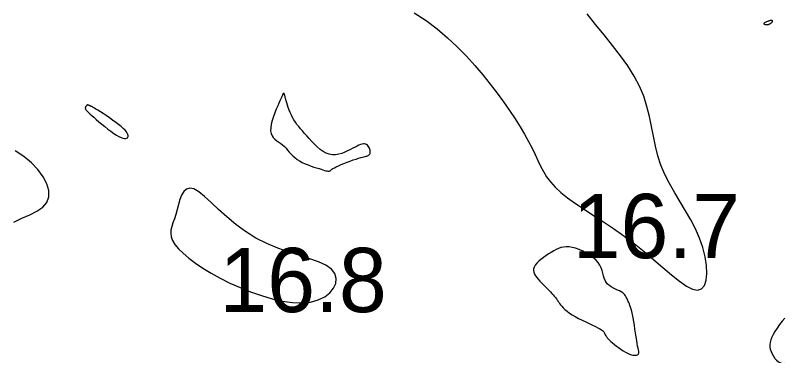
# Model space of a CAD drawing. Extents: x 3040093 to 3056816, y 408076 to 509144.
# Drawn here: x 3046423.9 to 3046483.6, y 435006.5 to 435032.9 of the extents above; entities that cross this region are included whole.
import ezdxf

# ---------------------------------------------------------------- set-up
doc = ezdxf.new("R2010")
doc.units = 0
doc.layers.add('V-CHAN-CONT-EL17', color=7, linetype='Continuous')
doc.layers.add('V-TOPO-SOUN-0610', color=7, linetype='Continuous')

msp = doc.modelspace()

# ---------------------------------------------------------------- linework, layer by layer
at = {"layer": 'V-CHAN-CONT-EL17'}
for points in [[(3046454.92, 435033.137), (3046455.845, 435032.526), (3046456.711, 435031.876), (3046457.521, 435031.194), (3046458.278, 435030.488), (3046458.985, 435029.766), (3046459.645, 435029.037), (3046460.262, 435028.308), (3046460.838, 435027.587), (3046461.376, 435026.882), (3046461.877, 435026.195), (3046462.34, 435025.529), (3046462.765, 435024.887), (3046463.153, 435024.27), (3046463.502, 435023.681), (3046463.813, 435023.123), (3046464.085, 435022.598), (3046464.322, 435022.107), (3046464.537, 435021.646), (3046464.747, 435021.208), (3046464.969, 435020.787), (3046465.22, 435020.378), (3046465.517, 435019.974), (3046465.877, 435019.57), (3046466.315, 435019.16), (3046466.845, 435018.738), (3046467.457, 435018.301), (3046468.135, 435017.845), (3046468.867, 435017.368), (3046469.636, 435016.866), (3046470.429, 435016.336), (3046471.231, 435015.776), (3046472.027, 435015.181), (3046472.804, 435014.555), (3046473.553, 435013.921), (3046474.264, 435013.306), (3046474.929, 435012.742), (3046475.539, 435012.254), (3046476.086, 435011.874), (3046476.561, 435011.628), (3046476.955, 435011.547), (3046477.262, 435011.649), (3046477.483, 435011.918), (3046477.618, 435012.328), (3046477.672, 435012.854), (3046477.646, 435013.469), (3046477.542, 435014.148), (3046477.364, 435014.865), (3046477.113, 435015.595), (3046476.794, 435016.316), (3046476.423, 435017.027), (3046476.017, 435017.732), (3046475.596, 435018.434), (3046475.176, 435019.136), (3046474.775, 435019.842), (3046474.413, 435020.554), (3046474.106, 435021.278), (3046473.866, 435022.014), (3046473.678, 435022.763), (3046473.521, 435023.523), (3046473.372, 435024.291), (3046473.212, 435025.067), (3046473.017, 435025.849), (3046472.767, 435026.634), (3046472.44, 435027.422), (3046472.021, 435028.21), (3046471.52, 435029.002), (3046470.953, 435029.797), (3046470.337, 435030.597), (3046469.688, 435031.406), (3046469.024, 435032.223), (3046468.36, 435033.051)], [(3046423.797, 435016.851), (3046424.438, 435017.148), (3046425.054, 435017.424), (3046425.608, 435017.705), (3046426.063, 435018.014), (3046426.382, 435018.376), (3046426.534, 435018.808), (3046426.525, 435019.298), (3046426.371, 435019.828), (3046426.084, 435020.377), (3046425.679, 435020.927), (3046425.171, 435021.458), (3046424.573, 435021.952), (3046423.9, 435022.388)], [(3046483.741, 435009.375), (3046483.529, 435009.131), (3046483.324, 435008.867), (3046483.134, 435008.598), (3046482.967, 435008.339), (3046482.829, 435008.1), (3046482.721, 435007.882), (3046482.642, 435007.68), (3046482.592, 435007.49), (3046482.569, 435007.309), (3046482.574, 435007.133), (3046482.605, 435006.957), (3046482.661, 435006.778), (3046482.741, 435006.595), (3046482.843, 435006.413), (3046482.963, 435006.243), (3046483.097, 435006.092), (3046483.242, 435005.969), (3046483.395, 435005.885), (3046483.552, 435005.846), (3046483.711, 435005.864)]]:
    msp.add_lwpolyline(points, dxfattribs=at)
for points in [[(3046482.115, 435032.272), (3046482.132, 435032.255), (3046482.162, 435032.241), (3046482.201, 435032.23), (3046482.246, 435032.223), (3046482.294, 435032.218), (3046482.342, 435032.217), (3046482.387, 435032.218), (3046482.426, 435032.222), (3046482.459, 435032.229), (3046482.488, 435032.237), (3046482.513, 435032.247), (3046482.535, 435032.259), (3046482.556, 435032.271), (3046482.575, 435032.284), (3046482.595, 435032.297), (3046482.615, 435032.309), (3046482.636, 435032.321), (3046482.657, 435032.334), (3046482.678, 435032.346), (3046482.698, 435032.359), (3046482.716, 435032.372), (3046482.733, 435032.387), (3046482.748, 435032.402), (3046482.76, 435032.418), (3046482.77, 435032.435), (3046482.776, 435032.453), (3046482.779, 435032.47), (3046482.78, 435032.486), (3046482.776, 435032.501), (3046482.769, 435032.514), (3046482.759, 435032.524), (3046482.744, 435032.532), (3046482.725, 435032.537), (3046482.702, 435032.538), (3046482.673, 435032.536), (3046482.64, 435032.531), (3046482.6, 435032.522), (3046482.554, 435032.509), (3046482.502, 435032.493), (3046482.444, 435032.472), (3046482.382, 435032.449), (3046482.319, 435032.423), (3046482.26, 435032.396), (3046482.206, 435032.368), (3046482.162, 435032.341), (3046482.13, 435032.315), (3046482.113, 435032.292)], [(3046446.015, 435021.605), (3046446.228, 435021.491), (3046446.452, 435021.387), (3046446.68, 435021.293), (3046446.908, 435021.208), (3046447.13, 435021.132), (3046447.338, 435021.064), (3046447.528, 435021.005), (3046447.694, 435020.953), (3046447.837, 435020.909), (3046447.96, 435020.873), (3046448.063, 435020.845), (3046448.149, 435020.825), (3046448.22, 435020.813), (3046448.277, 435020.808), (3046448.323, 435020.812), (3046448.36, 435020.823), (3046448.394, 435020.843), (3046448.43, 435020.871), (3046448.474, 435020.908), (3046448.534, 435020.953), (3046448.613, 435021.008), (3046448.72, 435021.072), (3046448.859, 435021.145), (3046449.035, 435021.228), (3046449.241, 435021.317), (3046449.467, 435021.41), (3046449.706, 435021.504), (3046449.948, 435021.594), (3046450.184, 435021.68), (3046450.405, 435021.756), (3046450.603, 435021.821), (3046450.77, 435021.871), (3046450.908, 435021.91), (3046451.022, 435021.938), (3046451.114, 435021.96), (3046451.188, 435021.976), (3046451.249, 435021.99), (3046451.299, 435022.004), (3046451.342, 435022.021), (3046451.382, 435022.043), (3046451.419, 435022.071), (3046451.45, 435022.104), (3046451.477, 435022.144), (3046451.497, 435022.19), (3046451.51, 435022.243), (3046451.515, 435022.304), (3046451.511, 435022.372), (3046451.498, 435022.447), (3046451.475, 435022.528), (3046451.443, 435022.609), (3046451.403, 435022.688), (3046451.353, 435022.761), (3046451.295, 435022.826), (3046451.229, 435022.877), (3046451.154, 435022.913), (3046451.072, 435022.93), (3046450.98, 435022.928), (3046450.877, 435022.909), (3046450.763, 435022.874), (3046450.635, 435022.823), (3046450.493, 435022.758), (3046450.334, 435022.679), (3046450.158, 435022.589), (3046449.964, 435022.488), (3046449.754, 435022.383), (3046449.531, 435022.283), (3046449.297, 435022.196), (3046449.057, 435022.128), (3046448.811, 435022.088), (3046448.565, 435022.083), (3046448.319, 435022.122), (3046448.077, 435022.21), (3046447.841, 435022.34), (3046447.61, 435022.505), (3046447.387, 435022.696), (3046447.171, 435022.905), (3046446.964, 435023.123), (3046446.767, 435023.342), (3046446.581, 435023.554), (3046446.407, 435023.752), (3046446.243, 435023.937), (3046446.091, 435024.113), (3046445.949, 435024.283), (3046445.816, 435024.451), (3046445.694, 435024.62), (3046445.58, 435024.793), (3046445.475, 435024.975), (3046445.378, 435025.166), (3046445.289, 435025.363), (3046445.209, 435025.563), (3046445.137, 435025.759), (3046445.074, 435025.947), (3046445.019, 435026.122), (3046444.973, 435026.279), (3046444.937, 435026.414), (3046444.909, 435026.524), (3046444.888, 435026.609), (3046444.874, 435026.674), (3046444.865, 435026.722), (3046444.858, 435026.756), (3046444.854, 435026.78), (3046444.85, 435026.797), (3046444.846, 435026.81), (3046444.839, 435026.822), (3046444.83, 435026.834), (3046444.82, 435026.845), (3046444.808, 435026.854), (3046444.796, 435026.86), (3046444.784, 435026.865), (3046444.773, 435026.866), (3046444.762, 435026.865), (3046444.752, 435026.859), (3046444.743, 435026.85), (3046444.735, 435026.838), (3046444.727, 435026.824), (3046444.72, 435026.808), (3046444.713, 435026.791), (3046444.706, 435026.772), (3046444.698, 435026.754), (3046444.689, 435026.734), (3046444.678, 435026.708), (3046444.661, 435026.671), (3046444.636, 435026.616), (3046444.601, 435026.539), (3046444.554, 435026.433), (3046444.492, 435026.293), (3046444.413, 435026.113), (3046444.317, 435025.889), (3046444.208, 435025.63), (3046444.096, 435025.348), (3046443.989, 435025.051), (3046443.895, 435024.752), (3046443.821, 435024.46), (3046443.776, 435024.187), (3046443.768, 435023.943), (3046443.803, 435023.737), (3046443.875, 435023.564), (3046443.978, 435023.417), (3046444.104, 435023.291), (3046444.246, 435023.178), (3046444.397, 435023.071), (3046444.551, 435022.965), (3046444.698, 435022.851), (3046444.836, 435022.726), (3046444.965, 435022.591), (3046445.09, 435022.448), (3046445.217, 435022.301), (3046445.348, 435022.152), (3046445.49, 435022.006), (3046445.645, 435021.864), (3046445.82, 435021.729)], [(3046431.953, 435024.438), (3046431.728, 435024.61), (3046431.487, 435024.786), (3046431.237, 435024.962), (3046430.989, 435025.131), (3046430.752, 435025.289), (3046430.534, 435025.431), (3046430.346, 435025.552), (3046430.193, 435025.647), (3046430.073, 435025.72), (3046429.981, 435025.773), (3046429.912, 435025.811), (3046429.862, 435025.837), (3046429.824, 435025.854), (3046429.795, 435025.866), (3046429.769, 435025.876), (3046429.742, 435025.888), (3046429.713, 435025.901), (3046429.684, 435025.915), (3046429.655, 435025.928), (3046429.626, 435025.94), (3046429.598, 435025.95), (3046429.572, 435025.957), (3046429.548, 435025.96), (3046429.527, 435025.959), (3046429.508, 435025.953), (3046429.491, 435025.944), (3046429.475, 435025.932), (3046429.461, 435025.917), (3046429.447, 435025.9), (3046429.433, 435025.881), (3046429.419, 435025.861), (3046429.405, 435025.84), (3046429.391, 435025.818), (3046429.379, 435025.795), (3046429.369, 435025.769), (3046429.364, 435025.741), (3046429.363, 435025.711), (3046429.369, 435025.678), (3046429.382, 435025.642), (3046429.404, 435025.601), (3046429.437, 435025.555), (3046429.484, 435025.499), (3046429.548, 435025.433), (3046429.631, 435025.352), (3046429.736, 435025.255), (3046429.866, 435025.138), (3046430.023, 435025), (3046430.209, 435024.839), (3046430.418, 435024.66), (3046430.644, 435024.471), (3046430.881, 435024.279), (3046431.12, 435024.09), (3046431.356, 435023.912), (3046431.581, 435023.752), (3046431.79, 435023.616), (3046431.976, 435023.511), (3046432.139, 435023.434), (3046432.28, 435023.385), (3046432.399, 435023.359), (3046432.498, 435023.355), (3046432.576, 435023.371), (3046432.634, 435023.403), (3046432.673, 435023.449), (3046432.694, 435023.508), (3046432.695, 435023.579), (3046432.673, 435023.662), (3046432.626, 435023.758), (3046432.553, 435023.867), (3046432.451, 435023.989), (3046432.318, 435024.125), (3046432.152, 435024.275)], [(3046441.395, 435011.748), (3046442.215, 435011.417), (3046443.047, 435011.125), (3046443.877, 435010.882), (3046444.689, 435010.7), (3046445.468, 435010.589), (3046446.201, 435010.56), (3046446.871, 435010.623), (3046447.464, 435010.785), (3046447.969, 435011.031), (3046448.373, 435011.342), (3046448.666, 435011.698), (3046448.836, 435012.08), (3046448.871, 435012.468), (3046448.761, 435012.844), (3046448.493, 435013.187), (3046448.063, 435013.486), (3046447.492, 435013.75), (3046446.806, 435013.997), (3046446.034, 435014.246), (3046445.201, 435014.513), (3046444.336, 435014.816), (3046443.466, 435015.172), (3046442.618, 435015.6), (3046441.814, 435016.107), (3046441.063, 435016.671), (3046440.366, 435017.26), (3046439.726, 435017.839), (3046439.146, 435018.379), (3046438.629, 435018.846), (3046438.177, 435019.208), (3046437.793, 435019.433), (3046437.477, 435019.498), (3046437.222, 435019.421), (3046437.017, 435019.227), (3046436.852, 435018.943), (3046436.718, 435018.595), (3046436.603, 435018.21), (3046436.499, 435017.815), (3046436.395, 435017.435), (3046436.285, 435017.092), (3046436.178, 435016.782), (3046436.086, 435016.496), (3046436.024, 435016.225), (3046436.003, 435015.959), (3046436.037, 435015.69), (3046436.14, 435015.409), (3046436.323, 435015.107), (3046436.597, 435014.776), (3046436.958, 435014.421), (3046437.401, 435014.047), (3046437.918, 435013.66), (3046438.503, 435013.267), (3046439.15, 435012.873), (3046439.852, 435012.485), (3046440.603, 435012.107)], [(3046469.776, 435008.076), (3046469.818, 435008.008), (3046469.87, 435007.934), (3046469.934, 435007.853), (3046470.011, 435007.765), (3046470.103, 435007.67), (3046470.212, 435007.565), (3046470.338, 435007.453), (3046470.483, 435007.332), (3046470.642, 435007.205), (3046470.812, 435007.078), (3046470.988, 435006.954), (3046471.165, 435006.837), (3046471.34, 435006.731), (3046471.508, 435006.64), (3046471.663, 435006.569), (3046471.804, 435006.519), (3046471.928, 435006.491), (3046472.037, 435006.48), (3046472.131, 435006.484), (3046472.21, 435006.501), (3046472.274, 435006.527), (3046472.324, 435006.559), (3046472.359, 435006.596), (3046472.38, 435006.636), (3046472.39, 435006.682), (3046472.387, 435006.74), (3046472.376, 435006.815), (3046472.355, 435006.913), (3046472.328, 435007.039), (3046472.296, 435007.198), (3046472.259, 435007.395), (3046472.219, 435007.634), (3046472.177, 435007.906), (3046472.132, 435008.201), (3046472.087, 435008.509), (3046472.039, 435008.82), (3046471.991, 435009.123), (3046471.942, 435009.409), (3046471.893, 435009.666), (3046471.844, 435009.887), (3046471.795, 435010.074), (3046471.747, 435010.233), (3046471.7, 435010.368), (3046471.654, 435010.483), (3046471.61, 435010.584), (3046471.568, 435010.676), (3046471.528, 435010.762), (3046471.49, 435010.848), (3046471.452, 435010.933), (3046471.41, 435011.018), (3046471.36, 435011.101), (3046471.3, 435011.183), (3046471.226, 435011.263), (3046471.134, 435011.341), (3046471.022, 435011.416), (3046470.888, 435011.489), (3046470.737, 435011.561), (3046470.575, 435011.636), (3046470.41, 435011.718), (3046470.248, 435011.808), (3046470.095, 435011.909), (3046469.959, 435012.026), (3046469.847, 435012.16), (3046469.761, 435012.314), (3046469.697, 435012.485), (3046469.643, 435012.67), (3046469.591, 435012.867), (3046469.532, 435013.071), (3046469.455, 435013.279), (3046469.352, 435013.488), (3046469.214, 435013.696), (3046469.033, 435013.898), (3046468.815, 435014.092), (3046468.568, 435014.273), (3046468.302, 435014.439), (3046468.024, 435014.585), (3046467.744, 435014.71), (3046467.468, 435014.809), (3046467.207, 435014.878), (3046466.965, 435014.916), (3046466.742, 435014.923), (3046466.534, 435014.904), (3046466.336, 435014.86), (3046466.145, 435014.794), (3046465.957, 435014.71), (3046465.768, 435014.608), (3046465.574, 435014.493), (3046465.373, 435014.367), (3046465.17, 435014.233), (3046464.971, 435014.091), (3046464.781, 435013.944), (3046464.608, 435013.795), (3046464.458, 435013.645), (3046464.336, 435013.496), (3046464.25, 435013.35), (3046464.203, 435013.21), (3046464.194, 435013.073), (3046464.218, 435012.939), (3046464.27, 435012.807), (3046464.348, 435012.674), (3046464.447, 435012.54), (3046464.563, 435012.404), (3046464.692, 435012.263), (3046464.829, 435012.118), (3046464.972, 435011.971), (3046465.116, 435011.823), (3046465.258, 435011.678), (3046465.394, 435011.54), (3046465.522, 435011.409), (3046465.637, 435011.29), (3046465.735, 435011.184), (3046465.816, 435011.095), (3046465.88, 435011.018), (3046465.932, 435010.95), (3046465.977, 435010.887), (3046466.018, 435010.826), (3046466.058, 435010.763), (3046466.103, 435010.693), (3046466.157, 435010.613), (3046466.222, 435010.521), (3046466.301, 435010.416), (3046466.397, 435010.301), (3046466.512, 435010.178), (3046466.648, 435010.047), (3046466.807, 435009.911), (3046466.992, 435009.772), (3046467.205, 435009.63), (3046467.447, 435009.489), (3046467.709, 435009.348), (3046467.983, 435009.211), (3046468.26, 435009.079), (3046468.53, 435008.953), (3046468.783, 435008.835), (3046469.012, 435008.727), (3046469.206, 435008.631), (3046469.359, 435008.548), (3046469.475, 435008.475), (3046469.56, 435008.411), (3046469.62, 435008.353), (3046469.662, 435008.299), (3046469.692, 435008.247), (3046469.717, 435008.194), (3046469.743, 435008.137)]]:
    msp.add_lwpolyline(points, close=True, dxfattribs=at)

# ---------------------------------------------------------------- texts
at = {"layer": 'V-TOPO-SOUN-0610'}
for s, p in [('16.7 ', (3046467.243, 435014.04)), ('16.8 ', (3046439.783, 435009.84))]:
    msp.add_text(s, height=5, dxfattribs=at).set_placement(p)

doc.saveas('drawing.dxf')
